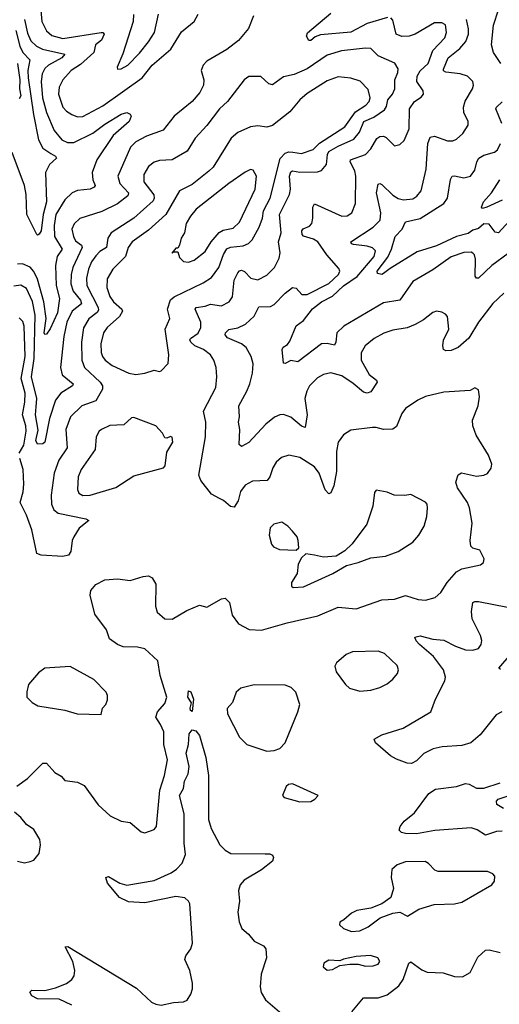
# Model space of a CAD drawing. Extents: x 1603745 to 1745082, y 385868 to 533966.
# Tile 566 of 646: x 1622458 to 1625090, y 524220 to 529625. Entities that reach past the tile are written whole.
import ezdxf

# ---------------------------------------------------------------- set-up
doc = ezdxf.new("R2010")
doc.units = 0

msp = doc.modelspace()

# ---------------------------------------------------------------- linework, layer by layer
at = {"layer": '0CON20XD'}
for points in [[(1623741.1, 529645), (1623713.1, 529576.9), (1623659.2, 529510.8), (1623595, 529461.5), (1623485, 529397.5), (1623464.5, 529375.5), (1623453.1, 529345), (1623467.8, 529295), (1623466.7, 529265), (1623446.7, 529225), (1623405, 529175.6), (1623305.6, 529095), (1623245, 529018.5), (1623153.9, 528986.1), (1623095, 528953.8), (1623065.4, 528925), (1622995.9, 528765), (1623007.1, 528725), (1623055.9, 528675), (1623052.1, 528657.9), (1622995, 528614), (1622908.7, 528571.3), (1622787.6, 528532.4), (1622756.4, 528503.6), (1622744.7, 528475), (1622752.4, 528435), (1622765, 528410), (1622797.3, 528387.3), (1622800.3, 528375), (1622748.9, 528265), (1622740, 528225), (1622739.4, 528175), (1622751, 528135), (1622792.3, 528085), (1622797.6, 528065), (1622745.3, 528025), (1622716.2, 527963.8), (1622699.3, 527885), (1622681.1, 527715), (1622690.9, 527675), (1622750.8, 527625), (1622748, 527615), (1622683.3, 527575), (1622655, 527536.9), (1622621.2, 527435), (1622595.4, 527305), (1622585, 527296.2), (1622555, 527294.6), (1622547.1, 527315), (1622559.5, 527370.5), (1622544.4, 527455), (1622548.6, 527498.6), (1622551.3, 527545), (1622523, 527665), (1622537.6, 527765), (1622543.1, 528003.1), (1622528, 528078), (1622495, 528148.8), (1622465, 528168), (1622425, 528161.5)], [(1622573.2, 529675), (1622579.4, 529615), (1622605, 529563.6), (1622635, 529538.2), (1622695, 529520.8), (1622905, 529553.8), (1622915, 529554.3), (1622922.2, 529545), (1622907.6, 529512.4), (1622873.6, 529486.4), (1622865.5, 529444.5), (1622791.7, 529378.3), (1622740.4, 529345), (1622694.8, 529295.2), (1622675.3, 529255), (1622670.9, 529215), (1622695, 529144.4), (1622715, 529122.7), (1622744.7, 529104.7), (1622775, 529092.3)], [(1622775, 529092.3), (1622805, 529092.9), (1622915, 529152.6), (1623130, 529305), (1623185.6, 529374.4), (1623287.7, 529462.3), (1623345, 529557.5), (1623416, 529615), (1623436.9, 529655)], [(1623082.6, 529652.6), (1623080, 529615), (1623023.2, 529436.8), (1622993.3, 529363.3), (1622995, 529352.5)], [(1622995, 529352.5), (1623015, 529354.2), (1623050.8, 529375), (1623115, 529440.5), (1623165, 529502.2), (1623197.8, 529555), (1623219.1, 529655)], [(1624476.9, 529636.9), (1624365, 529604.1), (1624275, 529556.3), (1624108.3, 529541.7), (1624080.2, 529529.8), (1624055, 529510), (1624045, 529510), (1624032.2, 529535), (1624036.6, 529553.4), (1624165, 529659.7)], [(1625098.9, 529385), (1625057.5, 529445), (1625046.9, 529486.9), (1625058.2, 529595), (1625085, 529678.8)], [(1622484.5, 529625), (1622500.7, 529550.7), (1622518.5, 529508.5), (1622549.3, 529479.3), (1622583.5, 529463.5), (1622705.6, 529435), (1622689.6, 529415), (1622616.2, 529375), (1622595, 529356.9), (1622581.7, 529328.3), (1622575.2, 529285), (1622582.7, 529195), (1622604.3, 529114.3), (1622646.6, 529016.6), (1622688.9, 528965), (1622720.4, 528950.4), (1622755, 528951.1), (1622859, 529001), (1622925, 529052), (1623015, 529106.2), (1623045.4, 529115.4), (1623065, 529105.6), (1623070.5, 529095), (1623058.1, 529065), (1622971.5, 528988.5), (1622882, 528855), (1622856.1, 528785), (1622858.8, 528745), (1622871.9, 528715), (1622867.1, 528705), (1622845, 528694.7), (1622775, 528686.5), (1622745, 528674.6), (1622704.8, 528635.2), (1622656.5, 528555), (1622647.5, 528495), (1622649.1, 528435), (1622691.8, 528365), (1622663.3, 528325), (1622654.8, 528275.2), (1622657.7, 528165), (1622676.1, 528095), (1622665, 528015.5), (1622625, 527927.1), (1622605, 527899.2), (1622595, 527896), (1622592.5, 527905), (1622603, 527985), (1622590.8, 528075), (1622555, 528200), (1622535, 528241.8), (1622515, 528265.3), (1622473.9, 528283.9), (1622445, 528282.3)], [(1625115, 528124.3), (1625055, 528066.9), (1624975.5, 527965), (1624922.9, 527877.1), (1624865, 527824.4), (1624825, 527807.8), (1624797, 527807), (1624783.8, 527815), (1624780, 527835), (1624784.4, 527865), (1624813.6, 527925), (1624805.6, 527995.6), (1624795, 528008.8), (1624775, 528018.8), (1624745, 528023.8), (1624725, 528018), (1624673.6, 527976.4), (1624628.8, 527951.2), (1624585, 527932.2), (1624505, 527921.1), (1624456.9, 527903.1), (1624402.5, 527875), (1624353.1, 527835), (1624331.5, 527795), (1624331.2, 527755), (1624375, 527677.1), (1624416.3, 527646.3), (1624419.2, 527635), (1624385, 527582.5), (1624365, 527574.4), (1624345, 527580.5), (1624288.2, 527628.2), (1624225, 527669.2), (1624165, 527685.5), (1624125, 527677.5), (1624091.5, 527658.5), (1624047.8, 527615), (1624034.6, 527585), (1624023.1, 527545), (1624036.2, 527455), (1624025, 527386.2), (1624005, 527392.5), (1623945, 527443.1), (1623905, 527457.7), (1623885, 527456.2), (1623856.4, 527443.6), (1623809.5, 527405), (1623715, 527304.2), (1623675, 527282.5), (1623662.4, 527292.4), (1623665.5, 527375), (1623658.1, 527415), (1623663.3, 527445), (1623660, 527505), (1623704.7, 527585.3), (1623720, 527625), (1623735.5, 527685), (1623738.5, 527735), (1623727.5, 527775), (1623700.4, 527825), (1623675.6, 527845), (1623598.7, 527878.7), (1623585.6, 527895), (1623587.5, 527905), (1623605, 527923.5), (1623655, 527932.7), (1623697.3, 527952.7), (1623745, 527998), (1623770.9, 528049.1), (1623835, 528050.6), (1623855, 528061.4), (1623915, 528123.5), (1623955, 528154), (1623975, 528150), (1624005.7, 528115.7), (1624035, 528115.6), (1624155, 528176.5), (1624207.1, 528225), (1624214.2, 528245), (1624209.7, 528259.7), (1624143.6, 528333.6), (1624095, 528404.3), (1624070, 528420), (1624015, 528436.5), (1624007.3, 528445), (1624005.5, 528465), (1624013.6, 528476.4), (1624049, 528491), (1624060.4, 528505), (1624067.3, 528535), (1624067.1, 528595), (1624075, 528614.2), (1624225, 528545.7), (1624255, 528548.6), (1624280.8, 528565), (1624300.5, 528615), (1624303.2, 528765), (1624296.3, 528795), (1624271.8, 528845), (1624273.5, 528855), (1624355.6, 528884.4), (1624384.4, 528915.6), (1624417.4, 528972.6), (1624435, 528983.6), (1624455, 528984.5), (1624468.8, 528978.8), (1624515, 528932.9), (1624545, 528938.6), (1624567.9, 528962.1), (1624594.6, 529025), (1624596.8, 529135), (1624624.5, 529175), (1624661.1, 529198.9), (1624674.2, 529215), (1624671.9, 529235), (1624638.2, 529285), (1624638.4, 529315), (1624656.6, 529343.4), (1624699.3, 529385), (1624725, 529455.5), (1624791.5, 529525), (1624801.1, 529555), (1624795, 529595.8), (1624775, 529606.9), (1624735, 529608), (1624628, 529545), (1624594.6, 529534.6), (1624555, 529532.7), (1624523.3, 529545), (1624505, 529621.2), (1624494.4, 529634.4)], [(1625138.8, 528341.2), (1625048.5, 528275), (1624975, 528205.5), (1624965, 528205.6), (1624957, 528217), (1624959.6, 528309.6), (1624953.5, 528333.5), (1624945, 528342.5), (1624935, 528348.6), (1624895, 528347.3), (1624825, 528323.2), (1624725, 528252.3), (1624615, 528187.8), (1624545, 528085.5), (1624455, 528070.9), (1624236.9, 527943.1), (1624198.5, 527905), (1624193.5, 527855), (1624185, 527837.5), (1624145, 527847.9), (1624114.2, 527845.8), (1623985, 527747.1), (1623945, 527753.8), (1623915, 527736.7), (1623905, 527740), (1623897.5, 527815), (1623903.6, 527826.4), (1623928.1, 527841.9), (1623940.9, 527859.1), (1623975.3, 527944.7), (1624016, 527974), (1624065, 528037), (1624113.9, 528075), (1624175, 528106.4), (1624235, 528163.5), (1624309.6, 528215), (1624403.7, 528325), (1624410.5, 528355), (1624395, 528371.4), (1624365, 528382.2), (1624290.5, 528390.5), (1624278.8, 528395), (1624275.8, 528405), (1624397.1, 528485), (1624435.6, 528524.4), (1624439.8, 528565), (1624415.8, 528675), (1624425, 528722), (1624435, 528725.7), (1624445, 528719.4), (1624505, 528662.1), (1624535, 528643.2), (1624565, 528636.2), (1624615, 528642.1), (1624637.1, 528655), (1624661.1, 528685), (1624689.1, 528805), (1624698, 528945), (1624710.7, 528979.3), (1624735, 528985.5), (1624805, 528960.4), (1624835, 528960.5), (1624855, 528969.4), (1624890.6, 528999.4), (1624920, 529045), (1624919.2, 529065), (1624896.2, 529115), (1624893.2, 529145), (1624902.7, 529177.3), (1624943.3, 529245), (1624948.6, 529265), (1624944.3, 529285), (1624915, 529315.5), (1624875, 529328.2), (1624796, 529336), (1624784.1, 529344.1), (1624783.4, 529353.4), (1624808.8, 529415), (1624873.5, 529466.5), (1624905.9, 529505), (1624921.6, 529545), (1624921.6, 529575), (1624909.1, 529625)], [(1622437.4, 529565), (1622459.2, 529479.2), (1622474.4, 529444.4), (1622513.4, 529405), (1622502.7, 529345), (1622505.1, 529305), (1622532.8, 529105), (1622560.4, 528965), (1622585, 528919.3), (1622629.2, 528890.8), (1622654.4, 528875), (1622660, 528865), (1622620.9, 528829.1), (1622599.6, 528785), (1622604.8, 528625), (1622586.7, 528555), (1622575.2, 528465), (1622565, 528447.1), (1622555, 528441.2), (1622551.2, 528445), (1622497.9, 528555), (1622492.5, 528665), (1622483.5, 528715), (1622416.2, 528896.2)], [(1622443, 525417), (1622500.9, 525459.1), (1622585, 525543.3), (1622605, 525543.8), (1622651.3, 525491.3), (1622685, 525471.2), (1622705, 525448.8), (1622775, 525439.2), (1622811.3, 525421.3), (1622888.6, 525315), (1622954.6, 525254.6), (1623015, 525224.3), (1623065, 525217.5), (1623125, 525166), (1623145, 525160.8), (1623195, 525180), (1623208, 525195), (1623226.2, 525395), (1623253.5, 525476.5), (1623268.3, 525561.7), (1623249.2, 525645), (1623249.1, 525715), (1623231.5, 525755), (1623204.5, 525795), (1623214.7, 525825.3), (1623255, 525871.4), (1623265.3, 525905), (1623228.4, 526025), (1623216.2, 526105), (1623145, 526170.5), (1623105, 526180), (1623025, 526182.5), (1622995, 526194.5), (1622950, 526225), (1622933.5, 526275), (1622870.9, 526360.9), (1622844.8, 526465), (1622849.1, 526490.9), (1622876, 526524), (1622925, 526550), (1622995, 526556.1), (1623065, 526545.5), (1623135, 526568.1), (1623165, 526570.8), (1623185, 526560), (1623205.6, 526525.6), (1623203.3, 526405), (1623213.1, 526373.1), (1623255, 526335.7), (1623295, 526334.3), (1623375, 526380.8), (1623445, 526410), (1623485, 526400), (1623565, 526446), (1623585, 526448.8), (1623610, 526425), (1623623.5, 526355), (1623658.3, 526308.3), (1623718, 526278), (1623785, 526273.3), (1623925, 526313.9), (1624095, 526352.7), (1624205, 526400.5), (1624305, 526390.8), (1624445, 526440.6), (1624514.1, 526444.1), (1624575, 526464.2), (1624645, 526442.5), (1624685, 526438.9), (1624737.4, 526452.6), (1624768.9, 526481.1), (1624804.1, 526535.9), (1624855, 526594.2), (1624885, 526610), (1624987.3, 526632.7), (1625003.3, 526645), (1625007.5, 526665), (1624983, 526713), (1624945, 526723.8), (1624934, 526735), (1624929.2, 526765), (1624941.3, 526861.3), (1624927.3, 526945), (1624914.6, 526975), (1624860, 527055), (1624851.9, 527085), (1624864.4, 527125.6), (1624883.2, 527136.8), (1624965, 527119.2), (1625005, 527124), (1625025, 527133.8), (1625045, 527162.5), (1625048.8, 527185), (1625030.8, 527235), (1624963.9, 527343.9), (1624944.2, 527395.8), (1624943.4, 527426.6), (1624973.3, 527505), (1624981.2, 527555), (1624975, 527592.5), (1624955, 527603.3), (1624930, 527590), (1624785, 527580), (1624685, 527555.7), (1624643.6, 527536.4), (1624575, 527490.8), (1624555, 527462), (1624525, 527391.4), (1624505, 527376.7), (1624455, 527375.4), (1624415, 527386.7), (1624394.4, 527385.6), (1624275, 527370.8), (1624234.3, 527345.7), (1624205.6, 527305), (1624196.7, 527255), (1624196.9, 527145), (1624181.4, 527065), (1624165, 527026.7), (1624155, 527021.2), (1624135, 527043.3), (1624100.6, 527135), (1624075, 527170.6), (1623995, 527222.2), (1623935.6, 527234.4), (1623895, 527220.6), (1623864.7, 527195.3), (1623846.5, 527165), (1623831.1, 527115), (1623815.4, 527094.6), (1623735, 527090.5), (1623695, 527070), (1623669.5, 527035), (1623656.1, 526983.9), (1623635, 526948), (1623615, 526951.4), (1623575.8, 526985.8), (1623554.2, 526995.8), (1623509.9, 527019.9), (1623452.2, 527095), (1623441.8, 527125), (1623478.5, 527335), (1623479.3, 527415), (1623467.1, 527475), (1623533.6, 527605), (1623540.5, 527665), (1623536.9, 527715), (1623524.1, 527755.9), (1623505.5, 527785), (1623466.5, 527815), (1623418.5, 527835), (1623396.8, 527855), (1623392.4, 527867.6), (1623394.8, 527875.3), (1623437, 527903), (1623452.2, 527935), (1623452.4, 527965), (1623421.1, 528035), (1623425.5, 528044.5), (1623475, 528051.3), (1623505, 528063.1), (1623565, 528053.3), (1623607.8, 528075), (1623626.3, 528103.7), (1623634.1, 528195), (1623654.3, 528235.7), (1623665, 528245.6), (1623675, 528248.9), (1623692.5, 528242.5), (1623725.8, 528205), (1623765, 528197.5), (1623815, 528221.5), (1623855.7, 528264.3), (1623881.2, 528315), (1623886.9, 528345), (1623879.1, 528405), (1623892.1, 528455), (1623883.2, 528555), (1623939.4, 528665), (1623943.3, 528695), (1623938.1, 528765), (1623945, 528790), (1623955, 528795.8), (1623995, 528787.9), (1624091.4, 528788.6), (1624115, 528796.5), (1624140.8, 528829.2), (1624146.5, 528885), (1624155, 528901.8), (1624205, 528930.8), (1624291.5, 528968.5), (1624323.5, 529006.5), (1624347.2, 529065), (1624401.1, 529088.9), (1624460.2, 529129.8), (1624471, 529149), (1624478.2, 529185), (1624504.3, 529215), (1624517.5, 529245), (1624516.1, 529295), (1624533.2, 529335), (1624535.4, 529355), (1624515.8, 529385.8), (1624425, 529425.4), (1624385, 529466.4), (1624355, 529468.8), (1624224, 529454), (1624145, 529429.2), (1624035, 529355.3), (1623965, 529323.5), (1623905, 529310.5), (1623845, 529267.5), (1623825, 529272.5), (1623782.1, 529312.1), (1623715, 529312), (1623689.2, 529295), (1623599.1, 529175), (1623555, 529135.5), (1623485.6, 529044.4), (1623421.1, 528975), (1623376.5, 528903.5), (1623293.8, 528855), (1623225, 528851.8), (1623195, 528843.3), (1623165, 528819.2), (1623139.6, 528775), (1623139.5, 528735), (1623193.2, 528663.2), (1623195.7, 528645), (1623189.8, 528630.2), (1623085, 528534.7), (1622960.5, 528455), (1622941.5, 528425), (1622933.8, 528375), (1622898.4, 528351.6), (1622875, 528327.5), (1622851.4, 528295), (1622834.8, 528255), (1622824, 528205), (1622826.2, 528165), (1622888.1, 528045), (1622890.1, 528029.9), (1622883.1, 528016.9), (1622836.7, 527983.3), (1622807.7, 527932.3), (1622796.3, 527855), (1622798.7, 527755), (1622813.9, 527715), (1622898.8, 527635), (1622911.8, 527615), (1622912.9, 527597.1), (1622875, 527532), (1622798.6, 527505), (1622736.7, 527445), (1622711.9, 527375), (1622718.1, 527275), (1622672.5, 527207.5), (1622647.2, 527135), (1622629.7, 527015), (1622631.8, 526965), (1622645, 526933.8), (1622669.4, 526915), (1622820, 526885), (1622836.7, 526875), (1622785, 526833.8), (1622754.6, 526785.4), (1622745.6, 526765), (1622739.2, 526705), (1622726.2, 526685), (1622695, 526677.8), (1622575, 526685.7), (1622552, 526695), (1622524.2, 526825), (1622495.7, 526905), (1622460.6, 526975), (1622477.6, 527032.4), (1622481, 527075), (1622476.8, 527155), (1622457.8, 527215)], [(1622446, 529385), (1622459.1, 529295), (1622456.2, 529245), (1622465, 529207.5), (1622455, 529190)], [(1623095, 527677.1), (1623145, 527683.8), (1623195, 527701.4), (1623225, 527693.3), (1623235, 527696.7), (1623272, 527738), (1623276.5, 527785), (1623255.4, 527925), (1623281.5, 527985), (1623269.6, 528035), (1623285, 528086.7), (1623305, 528103.8), (1623465, 528180.9), (1623509.7, 528210.3), (1623550.8, 528265), (1623575.7, 528335), (1623595, 528367.2), (1623614.8, 528375.2), (1623685, 528382.5), (1623713.5, 528396.5), (1623734.4, 528415.6), (1623772.1, 528485), (1623790.5, 528535), (1623796.5, 528575), (1623833.2, 528645), (1623888.2, 528861.8), (1623915, 528892), (1623935, 528898.4), (1623956.9, 528896.9), (1624005, 528890.7), (1624068.6, 528911.4), (1624103.7, 528946.3), (1624242.9, 529037.1), (1624300.9, 529119.1), (1624357.3, 529155), (1624375.5, 529175), (1624381.1, 529195), (1624370.7, 529240.7), (1624326.6, 529286.6), (1624275, 529304.5), (1624205, 529310.8), (1624145, 529288.7), (1624035, 529220), (1623994.6, 529185), (1623940.6, 529119.4), (1623845, 529044.5), (1623815, 529034.5), (1623765, 529041.1), (1623725, 529035.7), (1623655, 529005.6), (1623618.6, 528975), (1623519.6, 528815), (1623496.2, 528793.8), (1623405, 528720), (1623334.7, 528685.3), (1623259.6, 528555), (1623165, 528469.7), (1623075.5, 528405), (1623053.1, 528375), (1623038.2, 528325), (1622968.2, 528255), (1622937.4, 528202.6), (1622936.7, 528155), (1622953.4, 528105), (1622972, 528075), (1623018.2, 528035), (1623022.3, 528025), (1623005.9, 527995), (1622937.1, 527935), (1622917.5, 527905), (1622903.3, 527845), (1622905, 527797.5), (1622913.2, 527775), (1622926.5, 527755), (1622965, 527726.1), (1623056.2, 527685), (1623095, 527677.1)], [(1625104.8, 529055), (1625070.8, 529135), (1625073.8, 529145), (1625105, 529174.3)], [(1625145, 528519.2), (1625085, 528455.4), (1625068.1, 528458.1), (1625035, 528502.5), (1625005, 528503.2), (1624975, 528477.8), (1624945, 528469.8), (1624918.9, 528451.1), (1624855, 528434), (1624745, 528383.1), (1624639.4, 528349.4), (1624490.8, 528259.2), (1624455, 528230.8), (1624445, 528226), (1624421.2, 528231.2), (1624419.2, 528245), (1624478.9, 528321.1), (1624498.5, 528365), (1624518.1, 528435), (1624557.3, 528475), (1624575.5, 528514.5), (1624655, 528532.6), (1624786.4, 528615), (1624806.2, 528645), (1624822.7, 528747.3), (1624832, 528765), (1624845, 528767.8), (1624895, 528756.5), (1624931.2, 528765), (1624955, 528798.8), (1624966.4, 528845), (1624977.8, 528865), (1625005, 528881.1), (1625063.1, 528896.9), (1625080.4, 528909.6), (1625095.8, 528944.2)], [(1623385, 528294), (1623415, 528304.2), (1623475, 528351.4), (1623508.5, 528405), (1623553.4, 528456.6), (1623575, 528468.7), (1623629.3, 528480.8), (1623665, 528513.1), (1623750.8, 528695), (1623757.5, 528765), (1623738.9, 528798.9), (1623725, 528801.4), (1623695, 528787.8), (1623605, 528724.6), (1623425.5, 528585), (1623395, 528546.5), (1623371.1, 528505), (1623361.9, 528455), (1623343.3, 528425), (1623335, 528387.5), (1623325, 528370), (1623315, 528370), (1623293, 528343), (1623300, 528350), (1623325, 528350), (1623335, 528320), (1623357, 528297), (1623385, 528294)], [(1625105, 528634.5), (1625022.2, 528595), (1624998.1, 528588.1), (1624991.5, 528595), (1625002.8, 528625), (1625046.6, 528673.4), (1625092.3, 528745)], [(1622455.3, 527245), (1622480.9, 527289.1), (1622493.5, 527365), (1622491.2, 527395), (1622472.4, 527455), (1622486.8, 527525), (1622488.2, 527575), (1622465.2, 527655), (1622487.2, 527775), (1622482.2, 527942.2), (1622475, 527968.1), (1622455, 527987.3)], [(1622805, 527013.5), (1622845, 527014.6), (1622985, 527057.1), (1623085, 527120.9), (1623247.5, 527165), (1623256.2, 527175), (1623265, 527250), (1623299.2, 527305), (1623295, 527332.5), (1623285, 527336.7), (1623265, 527327.5), (1623255, 527330), (1623242.5, 527355), (1623205.7, 527395.7), (1623085, 527440), (1623071.7, 527438.3), (1623028.7, 527401.3), (1622953.3, 527396.7), (1622907.5, 527375), (1622894.4, 527365), (1622876.9, 527335), (1622871.2, 527265), (1622794.5, 527155), (1622778.1, 527115), (1622775.7, 527045), (1622782, 527025), (1622805, 527013.5)], [(1623958.3, 526508.3), (1624015, 526512), (1624176.7, 526585), (1624251.2, 526628.8), (1624315, 526644.3), (1624385, 526670), (1624465, 526680), (1624535, 526705.7), (1624615, 526756), (1624649.2, 526795), (1624677.1, 526845), (1624692.1, 526897.9), (1624696.6, 526943.4), (1624694.3, 526964.3), (1624685, 526976.2), (1624605, 527018), (1624572.3, 527012.3), (1624513.9, 527013.9), (1624475, 527031.2), (1624415, 527042.5), (1624405, 527030), (1624396.7, 526955), (1624362.9, 526855), (1624282.5, 526747.5), (1624241.7, 526708.3), (1624195, 526680), (1624125, 526674), (1624075.8, 526685.8), (1624028.3, 526691.7), (1624005, 526670), (1623986.7, 526635), (1623980, 526585), (1623948.8, 526535), (1623950, 526515), (1623958.3, 526508.3)], [(1623975, 526712.5), (1623990, 526725), (1623986.7, 526765), (1623980, 526785), (1623955, 526817.5), (1623930, 526845), (1623896.4, 526866.4), (1623852.5, 526855), (1623833.3, 526835), (1623827.5, 526795), (1623840, 526745), (1623850.5, 526730.5), (1623883.6, 526716.4), (1623975, 526712.5)], [(1625104.5, 525825.5), (1625072.1, 525807.9), (1624985, 525698.6), (1624933.8, 525655), (1624885, 525640.5), (1624776.1, 525633.9), (1624727.1, 525622.9), (1624675, 525595.5), (1624635, 525556.9), (1624607.7, 525542.3), (1624585, 525543.6), (1624525, 525564.6), (1624493.6, 525583.6), (1624410, 525655), (1624403.8, 525675), (1624445, 525698.8), (1624563.3, 525735), (1624714.6, 525825.4), (1624740.6, 525895), (1624791.4, 525995), (1624795.5, 526015), (1624783.6, 526055), (1624729.2, 526129.2), (1624651.5, 526195), (1624633.5, 526215), (1624626.2, 526235), (1624655, 526242.1), (1624725, 526223.2), (1624785, 526218.2), (1624850, 526185), (1624905, 526165.6), (1624945, 526162.9), (1624975, 526172.5), (1624990.8, 526195), (1624994.1, 526215.9), (1624986.9, 526245), (1624940.5, 526335), (1624937.3, 526375), (1624944.4, 526425), (1624955, 526431.1), (1624975, 526430), (1625135, 526400)], [(1624325, 525937.8), (1624385, 525943.5), (1624435, 525959.1), (1624475, 525979.5), (1624506, 526004), (1624530.6, 526035), (1624537.1, 526055), (1624529.7, 526079.7), (1624460, 526145), (1624425, 526157.5), (1624285, 526154.4), (1624250.2, 526139.8), (1624196.2, 526095), (1624188, 526075), (1624194.4, 526044.4), (1624246, 525975), (1624268, 525955), (1624325, 525937.8)], [(1625096.7, 526056.7), (1625087.5, 526065), (1625155.8, 526144.2)], [(1622905, 525810), (1622912.5, 525845), (1622930, 525865), (1622939.3, 525890.7), (1622940, 525915), (1622932.3, 525932.3), (1622865, 526002), (1622735, 526074.2), (1622595, 526064.4), (1622560.2, 526039.8), (1622506.7, 525975), (1622496.2, 525935), (1622496.7, 525905), (1622525.7, 525875.7), (1622558.3, 525858.3), (1622705, 525834.4), (1622774.2, 525814.2), (1622905, 525810)], [(1623815, 525610), (1623855, 525613.3), (1623885.8, 525624.2), (1623914, 525655), (1623984.6, 525825.4), (1623994.5, 525865), (1623972.6, 525932.6), (1623948.3, 525958.3), (1623915, 525971.5), (1623745, 525973.8), (1623670.8, 525955), (1623646.4, 525933.6), (1623625, 525876), (1623596.1, 525843.9), (1623597.5, 525815), (1623665, 525686.7), (1623705, 525646.7), (1623815, 525610)], [(1623405, 525827.5), (1623395, 525833.3), (1623392.9, 525845), (1623400, 525875), (1623380.8, 525905), (1623385, 525940), (1623396.7, 525935), (1623411.2, 525895), (1623405, 525827.5)], [(1622743.8, 524215), (1622675, 524247.9), (1622555, 524250.5), (1622525, 524265.8), (1622513.2, 524286.8), (1622525, 524297.5), (1622595, 524296.2), (1622655, 524309.6), (1622715.3, 524334.7), (1622744, 524356), (1622756.4, 524375), (1622760.8, 524405), (1622749.5, 524455), (1622707.5, 524535), (1622722.3, 524537.7), (1623098.9, 524308.9), (1623182, 524232), (1623205, 524220), (1623235, 524214.3), (1623301.1, 524228.9), (1623357.2, 524232.8), (1623377.2, 524242.8), (1623396.7, 524275), (1623405.5, 524305), (1623405.5, 524335), (1623392.5, 524405), (1623364.5, 524465), (1623369.5, 524485), (1623397.3, 524525), (1623405.8, 524555), (1623391.4, 524771.4), (1623385, 524785.8), (1623364.6, 524804.6), (1623315, 524812.3), (1623145, 524777.3), (1623055, 524782), (1623005, 524806.7), (1622940, 524885), (1622931.2, 524915), (1622945, 524922), (1623006.7, 524885), (1623045, 524874), (1623195, 524900), (1623289.1, 524940.9), (1623318.8, 524961.2), (1623349.4, 524995), (1623368.1, 525041.9), (1623360.9, 525105), (1623361.2, 525265), (1623334.4, 525365), (1623356, 525404), (1623361.6, 525445), (1623381.8, 525485), (1623387.3, 525525), (1623372.3, 525597.7), (1623384.3, 525645), (1623387.7, 525705), (1623405, 525725.5), (1623425, 525720), (1623445.4, 525695), (1623478.8, 525575), (1623494.4, 525475), (1623494.6, 525235), (1623508.5, 525185), (1623555.9, 525095.9), (1623585, 525065.6), (1623616.9, 525046.9), (1623805.6, 525045.6), (1623830, 525045), (1623845, 525038), (1623850.8, 525025), (1623846, 525005), (1623785, 524957.1), (1623689.5, 524900.5), (1623667.1, 524875), (1623658.9, 524845), (1623664.5, 524785.5), (1623654.5, 524725), (1623661.7, 524671.7), (1623676.3, 524636.3), (1623714.5, 524604.5), (1623745.4, 524565.4), (1623795, 524540), (1623808.6, 524525), (1623812.5, 524475), (1623783.8, 524385), (1623778.5, 524315), (1623783.3, 524285), (1623806.7, 524245), (1623897.1, 524167.1)], [(1623995, 525331.2), (1624055, 525333.3), (1624077.5, 525345), (1624096.7, 525366.7), (1623955, 525430), (1623933, 525427), (1623920, 525415), (1623900, 525365), (1623910, 525355), (1623995, 525331.2)], [(1625105, 525169.6), (1625075, 525167.7), (1625015, 525148.9), (1624967.7, 525177.7), (1624935, 525187.6), (1624736.6, 525173.4), (1624634.7, 525154.7), (1624575, 525156.7), (1624552.7, 525162.7), (1624540, 525175), (1624545.8, 525195), (1624567.1, 525225), (1624625, 525271.1), (1624704, 525376), (1624740.2, 525399.8), (1624855, 525415.4), (1624905, 525431.5), (1624925, 525428.5), (1624965, 525406.8), (1625005, 525406.1), (1625093.9, 525436.1)], [(1625113.8, 525295), (1625075.8, 525315.8), (1625074.2, 525335), (1625084.2, 525345), (1625155, 525368.6)], [(1622515, 525003.8), (1622535, 525011.2), (1622565, 525047.5), (1622572, 525095), (1622568, 525125), (1622535, 525178.8), (1622495, 525205.8), (1622464, 525245), (1622430, 525275)], [(1622445, 525006.2), (1622485, 524996), (1622515, 525003.8)], [(1624279.5, 524619.5), (1624325, 524622.5), (1624371.2, 524645), (1624435.8, 524694.2), (1624505, 524720.6), (1624545, 524725.8), (1624585.8, 524704.2), (1624648.8, 524741.2), (1624732.2, 524767.8), (1624845, 524771.1), (1624885, 524780), (1625048.8, 524875), (1625063.8, 524895), (1625065, 524922.5), (1625055, 524936), (1625025, 524949.4), (1624755, 524948.6), (1624735.7, 524955.7), (1624702.1, 524992.1), (1624683.4, 525003.4), (1624575, 525001.4), (1624530, 524985), (1624500.5, 524959.5), (1624496, 524915), (1624509.2, 524855), (1624494.2, 524805.8), (1624445, 524772), (1624385, 524748), (1624307.5, 524735), (1624279.5, 524720.5), (1624237.5, 524682.5), (1624215, 524670), (1624213.8, 524655), (1624235, 524636), (1624279.5, 524619.5)], [(1624280.9, 524179.1), (1624344.6, 524255.4), (1624424.5, 524254.5), (1624475, 524270.9), (1624539.5, 524320.5), (1624561.8, 524355), (1624593.3, 524445), (1624605, 524452.5), (1624665, 524408.5), (1624695, 524396.4), (1624781.7, 524391.7), (1624845, 524372.5), (1624888.8, 524371.2), (1624930, 524395), (1624971.7, 524478.3), (1625013.8, 524516.2), (1625035, 524519.4), (1625095.6, 524504.4)], [(1624145, 524406.7), (1624175, 524410), (1624215, 524432.5), (1624269.3, 524440.7), (1624315, 524440), (1624355, 524429.4), (1624398.3, 524431.7), (1624425, 524440.8), (1624434, 524455), (1624423.8, 524475), (1624383.2, 524486.8), (1624305, 524481.2), (1624235, 524467.5), (1624215, 524457.5), (1624155, 524461.2), (1624127.5, 524445), (1624123.3, 524425), (1624145, 524406.7)]]:
    msp.add_lwpolyline(points, dxfattribs=at)

doc.saveas('drawing.dxf')
